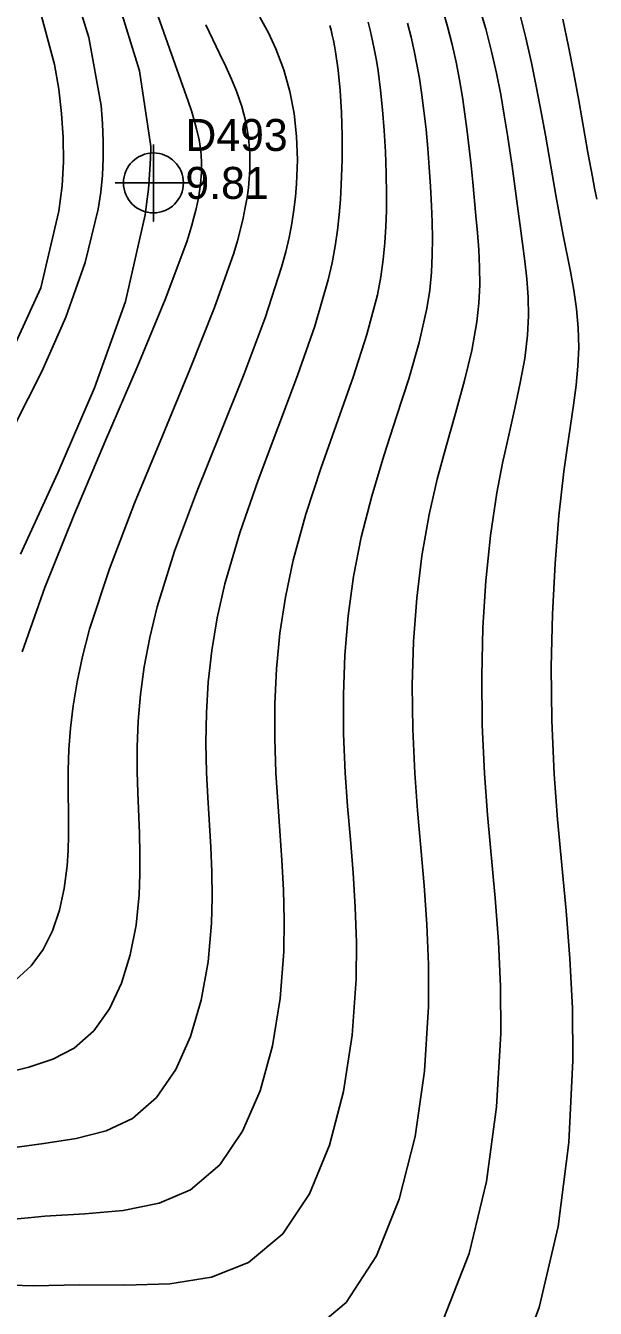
# Model space of a CAD drawing. Extents: x 2356077 to 2359823, y 225951 to 227822.
# Drawn here: x 2356935.9 to 2356980.4, y 226892.9 to 226993.2 of the extents above; entities that cross this region are included whole.
import ezdxf

# ---------------------------------------------------------------- set-up
doc = ezdxf.new("R2010")
doc.units = 0
for name, color, linetype in [('DTM Contours Major', 7, 'Continuous'), ('DTM Contours Minor', 7, 'Continuous'), ('Exist DTM Regular Point CELL', 7, 'Continuous'), ('Exist DTM Regular Point Cogo Elevation', 7, 'Continuous'), ('Exist DTM Regular Point Cogo Number', 7, 'Continuous')]:
    doc.layers.add(name, color=color, linetype=linetype)

msp = doc.modelspace()

# ---------------------------------------------------------------- linework, layer by layer
at = {"layer": 'DTM Contours Major'}
for points in [[(2356937.1, 227004.18), (2356940.79, 226992.25), (2356941.75, 226986.91), (2356941.86, 226985.51), (2356941.92, 226984.14), (2356941.91, 226982.79), (2356941.85, 226981.47), (2356941.72, 226980.15), (2356941.53, 226978.83), (2356940.52, 226974.64), (2356939, 226970.38), (2356937.11, 226966.12), (2356934.99, 226961.9)], [(2356974.38, 226994.41), (2356974.91, 226992.31), (2356975.37, 226990.27), (2356975.78, 226988.3), (2356976.15, 226986.41), (2356976.48, 226984.6), (2356977.32, 226979.75), (2356977.49, 226978.76), (2356977.67, 226977.77), (2356977.86, 226976.79), (2356978.43, 226973.94), (2356978.69, 226972.49), (2356978.89, 226971.02), (2356979.03, 226969.53), (2356979.07, 226968), (2356979.01, 226966.55), (2356978.87, 226965.06), (2356978.67, 226963.5), (2356978.17, 226960.13), (2356977.92, 226958.3), (2356977.53, 226954.85), (2356977.23, 226951.11), (2356977.03, 226947.15), (2356976.93, 226943.04), (2356976.97, 226938.84), (2356977.16, 226934.64), (2356977.42, 226931.1), (2356978.09, 226923.95), (2356978.38, 226920.23), (2356978.58, 226916.35), (2356978.62, 226912.25), (2356978.3, 226905.85), (2356977.46, 226899.28), (2356975.99, 226892.94), (2356973.81, 226887.22)], [(2356959.62, 226993.17), (2356959.72, 226992.8), (2356959.82, 226992.41), (2356959.91, 226992), (2356959.99, 226991.58), (2356960.07, 226991.13), (2356960.27, 226989.69), (2356960.43, 226988.09), (2356960.54, 226986.38), (2356960.59, 226984.56), (2356960.59, 226982.67), (2356960.52, 226980.73), (2356960.46, 226979.57), (2356960.36, 226978.38), (2356960.22, 226977.17), (2356960.04, 226975.92), (2356959.8, 226974.62), (2356959.49, 226973.28), (2356958.45, 226969.68), (2356957.09, 226965.81), (2356954.03, 226957.62), (2356952.6, 226953.51), (2356951.42, 226949.52), (2356950.83, 226946.88), (2356950.4, 226944.32), (2356950.12, 226941.85), (2356949.98, 226939.44), (2356949.94, 226937.09), (2356949.99, 226934.78), (2356950.09, 226932.83), (2356950.32, 226928.95), (2356950.4, 226927), (2356950.43, 226925.01), (2356950.38, 226922.99), (2356950.11, 226919.97), (2356949.58, 226916.98), (2356948.75, 226914.13), (2356947.6, 226911.55), (2356946.09, 226909.38), (2356944.2, 226907.74), (2356942.14, 226906.77), (2356939.81, 226906.17), (2356937.29, 226905.77), (2356934.63, 226905.42)]]:
    msp.add_lwpolyline(points, dxfattribs=at)
at = {"layer": 'DTM Contours Minor'}
for points in [[(2356938.66, 227009.35), (2356944.76, 226989.62), (2356945.63, 226983.71), (2356945.61, 226982.81), (2356945.57, 226981.91), (2356945.52, 226981.14), (2356945.45, 226980.37), (2356945.36, 226979.6), (2356945.26, 226978.79), (2356945.2, 226978.38), (2356943.65, 226971.59), (2356941.23, 226964.84), (2356938.36, 226958.2), (2356935.46, 226951.85)], [(2356936.8, 226994.98), (2356938.12, 226990.14), (2356938.44, 226988.19), (2356938.67, 226986.29), (2356938.8, 226984.42), (2356938.81, 226982.54), (2356938.7, 226980.64), (2356938.46, 226978.67), (2356937.05, 226972.68), (2356934.12, 226966.27)], [(2356968.41, 226994.55), (2356968.83, 226993.11), (2356969.19, 226991.69), (2356969.5, 226990.3), (2356969.76, 226988.93), (2356969.99, 226987.58), (2356970.18, 226986.25), (2356970.36, 226984.9), (2356970.52, 226983.57), (2356970.66, 226982.24), (2356970.79, 226980.92), (2356971.04, 226978.29), (2356971.16, 226976.97), (2356971.26, 226975.64), (2356971.32, 226974.29), (2356971.34, 226972.9), (2356971.27, 226971.47), (2356971.12, 226970), (2356970.71, 226967.77), (2356970.14, 226965.41), (2356969.46, 226962.95), (2356968.73, 226960.38), (2356968.02, 226957.71), (2356967.38, 226954.94), (2356966.82, 226951.71), (2356966.42, 226948.4), (2356966.17, 226945.02), (2356966.07, 226941.6), (2356966.11, 226938.16), (2356966.26, 226934.72), (2356966.48, 226931.81), (2356966.74, 226928.89), (2356966.99, 226925.93), (2356967.21, 226922.9), (2356967.33, 226919.76), (2356967.33, 226916.48), (2356967.02, 226911.44), (2356966.28, 226906.32), (2356965.05, 226901.41), (2356963.28, 226896.99), (2356960.9, 226893.35), (2356957.84, 226890.77)], [(2356971.27, 226994.72), (2356971.81, 226992.91), (2356972.26, 226991.15), (2356972.65, 226989.44), (2356972.98, 226987.78), (2356973.26, 226986.17), (2356973.51, 226984.61), (2356973.69, 226983.38), (2356973.86, 226982.17), (2356974.33, 226978.67), (2356974.49, 226977.51), (2356974.68, 226976.14), (2356974.86, 226974.76), (2356975.02, 226973.36), (2356975.12, 226971.94), (2356975.14, 226970.48), (2356975.07, 226968.98), (2356974.85, 226967.15), (2356974.5, 226965.24), (2356974.07, 226963.25), (2356973.6, 226961.16), (2356973.12, 226958.96), (2356972.67, 226956.64), (2356972.17, 226953.3), (2356971.81, 226949.77), (2356971.58, 226946.1), (2356971.49, 226942.33), (2356971.53, 226938.51), (2356971.7, 226934.69), (2356971.95, 226931.47), (2356972.54, 226924.94), (2356972.8, 226921.56), (2356972.96, 226918.05), (2356972.98, 226914.36), (2356972.66, 226908.64), (2356971.86, 226902.79), (2356970.52, 226897.17), (2356968.54, 226892.11)], [(2356965.7, 226993.35), (2356965.98, 226992.27), (2356966.22, 226991.19), (2356966.43, 226990.12), (2356966.62, 226989.04), (2356966.79, 226987.95), (2356966.98, 226986.5), (2356967.14, 226985.04), (2356967.27, 226983.57), (2356967.39, 226982.09), (2356967.48, 226980.59), (2356967.56, 226979.09), (2356967.61, 226977.82), (2356967.64, 226976.53), (2356967.63, 226975.22), (2356967.57, 226973.88), (2356967.43, 226972.49), (2356967.21, 226971.04), (2356966.61, 226968.39), (2356965.79, 226965.56), (2356964.84, 226962.6), (2356963.85, 226959.53), (2356962.9, 226956.38), (2356962.08, 226953.17), (2356961.48, 226950.11), (2356961.06, 226947.03), (2356960.8, 226943.95), (2356960.69, 226940.87), (2356960.7, 226937.8), (2356960.83, 226934.74), (2356961.01, 226932.15), (2356961.23, 226929.55), (2356961.44, 226926.93), (2356961.61, 226924.24), (2356961.7, 226921.48), (2356961.68, 226918.62), (2356961.37, 226914.25), (2356960.7, 226909.85), (2356959.6, 226905.64), (2356958.03, 226901.85), (2356955.94, 226898.72), (2356953.28, 226896.47), (2356950.38, 226895.31), (2356947.12, 226894.8), (2356943.62, 226894.7), (2356940.03, 226894.73), (2356936.49, 226894.65), (2356932.87, 226894.75)], [(2356954.16, 226993.84), (2356954.82, 226992.6), (2356955.4, 226991.35), (2356956.02, 226989.71), (2356956.5, 226988.02), (2356956.83, 226986.29), (2356957.02, 226984.51), (2356957.09, 226982.68), (2356957.02, 226980.79), (2356956.94, 226979.79), (2356956.81, 226978.76), (2356956.65, 226977.7), (2356956.44, 226976.61), (2356956.18, 226975.47), (2356955.86, 226974.28), (2356954.57, 226970.31), (2356952.92, 226965.94), (2356951.07, 226961.34), (2356949.21, 226956.66), (2356947.5, 226952.07), (2356946.13, 226947.72), (2356945.55, 226945.32), (2356945.12, 226943.05), (2356944.83, 226940.88), (2356944.65, 226938.8), (2356944.58, 226936.79), (2356944.58, 226934.84), (2356944.62, 226933.21), (2356944.75, 226930.01), (2356944.79, 226928.42), (2356944.79, 226926.82), (2356944.73, 226925.22), (2356944.49, 226922.85), (2356944.03, 226920.52), (2356943.35, 226918.31), (2356942.41, 226916.3), (2356941.18, 226914.58), (2356939.65, 226913.23), (2356937.99, 226912.36), (2356936.11, 226911.73), (2356934.05, 226911.23)], [(2356962.61, 226993.44), (2356962.8, 226992.71), (2356962.97, 226991.97), (2356963.12, 226991.21), (2356963.26, 226990.43), (2356963.39, 226989.63), (2356963.59, 226988.13), (2356963.75, 226986.58), (2356963.88, 226984.96), (2356963.97, 226983.31), (2356964.02, 226981.62), (2356964.05, 226979.91), (2356964.04, 226978.69), (2356964, 226977.45), (2356963.93, 226976.18), (2356963.8, 226974.88), (2356963.61, 226973.53), (2356963.34, 226972.13), (2356962.52, 226969.02), (2356961.44, 226965.69), (2356958.94, 226958.61), (2356957.75, 226954.97), (2356956.75, 226951.37), (2356956.15, 226948.49), (2356955.72, 226945.67), (2356955.45, 226942.89), (2356955.32, 226940.15), (2356955.32, 226937.44), (2356955.41, 226934.76), (2356955.55, 226932.49), (2356955.72, 226930.22), (2356955.88, 226927.93), (2356956.01, 226925.61), (2356956.07, 226923.23), (2356956.03, 226920.79), (2356955.74, 226917.11), (2356955.14, 226913.42), (2356954.17, 226909.9), (2356952.81, 226906.74), (2356951.02, 226904.1), (2356948.75, 226902.16), (2356946.28, 226901.1), (2356943.49, 226900.54), (2356940.48, 226900.27), (2356937.36, 226900.09), (2356934.21, 226899.77)], [(2356946.21, 226993.88), (2356948.28, 226988.07), (2356948.56, 226987.26), (2356948.81, 226986.5), (2356949.03, 226985.78), (2356949.22, 226985.09), (2356949.41, 226984.23), (2356949.54, 226983.39), (2356949.6, 226982.55), (2356949.6, 226981.69), (2356949.53, 226980.79), (2356949.39, 226979.83), (2356949.28, 226979.3), (2356949.16, 226978.75), (2356949.01, 226978.17), (2356948.84, 226977.56), (2356948.65, 226976.93), (2356948.44, 226976.26), (2356946.77, 226971.76), (2356944.57, 226966.47), (2356942.1, 226960.72), (2356939.61, 226954.87), (2356937.35, 226949.25), (2356935.58, 226944.2)], [(2356977.83, 226993.66), (2356978.28, 226991.54), (2356978.69, 226989.42), (2356979.07, 226987.31), (2356979.79, 226983.25), (2356980.14, 226981.34), (2356980.31, 226980.45), (2356980.48, 226979.59)], [(2356949.93, 226993.22), (2356951.01, 226990.98), (2356951.5, 226989.96), (2356951.94, 226988.99), (2356952.33, 226988.04), (2356952.74, 226986.84), (2356953.06, 226985.65), (2356953.27, 226984.43), (2356953.37, 226983.18), (2356953.37, 226981.88), (2356953.26, 226980.49), (2356953.16, 226979.73), (2356953.02, 226978.94), (2356952.85, 226978.12), (2356952.64, 226977.25), (2356952.4, 226976.35), (2356952.12, 226975.39), (2356950.62, 226971.13), (2356948.69, 226966.29), (2356946.54, 226961.11), (2356944.37, 226955.84), (2356942.4, 226950.71), (2356940.85, 226945.98), (2356940.29, 226943.85), (2356939.87, 226941.87), (2356939.56, 226940), (2356939.36, 226938.24), (2356939.24, 226936.57), (2356939.18, 226934.97), (2356939.17, 226933.65), (2356939.2, 226931.12), (2356939.2, 226929.89), (2356939.17, 226928.68), (2356939.09, 226927.47), (2356938.87, 226925.72), (2356938.5, 226924.02), (2356937.96, 226922.41), (2356937.23, 226920.94), (2356936.28, 226919.65), (2356935.1, 226918.58)]]:
    msp.add_lwpolyline(points, dxfattribs=at)
at = {"layer": 'Exist DTM Regular Point CELL'}
msp.add_lwpolyline([(2356945.84, 226983.87), (2356945.84, 226977.87), (2356945.84, 226980.87), (2356948.84, 226980.87), (2356942.84, 226980.87)], dxfattribs=at)
msp.add_circle((2356945.84, 226980.87), 2.34, dxfattribs=at)

# ---------------------------------------------------------------- texts
at = {"layer": 'Exist DTM Regular Point Cogo Elevation'}
msp.add_text('9.81', height=2.5, dxfattribs=at).set_placement((2356948.34, 226979.62))
at = {"layer": 'Exist DTM Regular Point Cogo Number'}
msp.add_text('D493', height=2.5, dxfattribs=at).set_placement((2356948.34, 226983.37))

doc.saveas('drawing.dxf')
